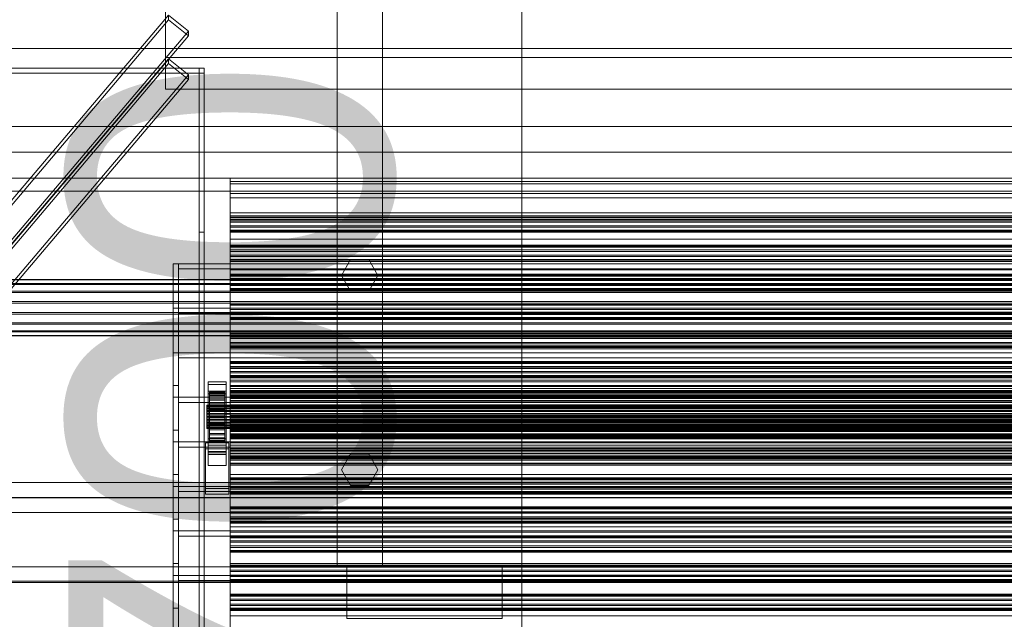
# Model space of a CAD drawing. Header units: millimetres. Extents: x -2233 to 61924, y -68080 to 6847.
# Tile 277 of 656: x -1412 to -652, y -32740 to -32278. Entities that reach past the tile are written whole.
import ezdxf

# ---------------------------------------------------------------- set-up
doc = ezdxf.new("R2010")
doc.units = ezdxf.units.MM
for name, color, linetype, lineweight in [('COTAS_O', 1, 'Continuous', 0), ('frontal_C03', 7, 'Continuous', 0), ('frontal_C03-dry', 7, 'Continuous', 0), ('frontal_dosificador', 7, 'Continuous', 0), ('frontal_tolva', 7, 'Continuous', 0)]:
    doc.layers.add(name, color=color, linetype=linetype, lineweight=lineweight)
doc.dimstyles.new('R19_100', dxfattribs={"dimtxt": 250, "dimasz": 150, "dimexe": 150, "dimexo": 80, "dimgap": 100, "dimtad": 1, "dimtih": 1, "dimtoh": 1, "dimdsep": 46, "dimcen": 0.09, "dimadec": 0, "dimazin": 0, "dimtfac": 1, "dimtdec": 4, "dimtofl": 0, "dimtmove": 0, "dimatfit": 3, "dimfxl": 1, "dimtolj": 1, "dimtzin": 0, "dimarcsym": 0})

# ---------------------------------------------------------------- blocks, each defined once
blk = doc.blocks.new('DIM_R28_51')
at = {"layer": 'COTAS_O'}
for p, q in [((-1725, -31700), (-1025, -31700)), ((-1025, -31700), (-1070, -31850)), ((-1025, -34400), (-1025, -31700)), ((-1025, -31700), (-980, -31850)), ((-1025, -34400), (-1070, -34250)), ((-1025, -34400), (-980, -34250)), ((-1725, -34400), (-1025, -34400))]:
    blk.add_line(p, q, dxfattribs=at)
blk.add_text('2700 O', height=250, rotation=90, dxfattribs=at).set_placement((-1125, -33050))

msp = doc.modelspace()

# ---------------------------------------------------------------- linework, layer by layer
at = {"layer": 'frontal_C03'}
for p, q in [((-1300, -32306.935), (-1300, -32181.172)), ((-1300, -32205.534), (-1300, -32331.296)), ((-1487.71, -32498.309), (-1297.71, -32274.184)), ((-1297.71, -32277.777), (-1297.71, -32274.184)), ((-1297.71, -32274.184), (-1282.29, -32286.596)), ((-1297.71, -32277.777), (-1487.71, -32501.902)), ((-1282.29, -32290.189), (-1297.71, -32277.777)), ((-1472.29, -32510.721), (-1282.29, -32286.596)), ((-1472.29, -32514.314), (-1282.29, -32290.189)), ((-1282.29, -32286.596), (-1282.29, -32290.189)), ((-1487.71, -32531.995), (-1297.71, -32307.87)), ((-1297.71, -32311.463), (-1487.71, -32535.588)), ((1300, -32306.935), (-1300, -32306.935)), ((-1300, -32306.935), (-1300, -32331.296)), ((-1297.71, -32311.463), (-1297.71, -32307.87)), ((-1297.71, -32307.87), (-1282.29, -32320.282)), ((-1282.29, -32323.876), (-1297.71, -32311.463)), ((-1500, -32314.944), (-1270, -32314.944)), ((-1270, -32318.841), (-1500, -32318.841)), ((-1472.29, -32544.407), (-1282.29, -32320.282)), ((-1282.29, -32320.282), (-1282.29, -32323.876)), ((-1274, -34875.113), (-1274, -32314.944)), ((-1274, -32314.944), (-1274, -32441.623)), ((-1274, -32314.944), (-1270, -32314.944)), ((-1270, -32441.623), (-1270, -32314.944)), ((-1270, -32314.944), (-1270, -34875.113)), ((-1270, -32314.944), (-1270, -32318.841)), ((-1270, -34879.011), (-1270, -32318.841)), ((-1472.29, -32548.001), (-1282.29, -32323.876)), ((-1300, -32331.296), (1300, -32331.296)), ((-1250, -32404.381), (-1250, -32400.062)), ((-1250, -32400.062), (-1250, -32402.554)), ((1250, -32400.062), (-1250, -32400.062)), ((-1250, -32402.554), (-1250, -32411.687)), ((1250, -32402.554), (-1250, -32402.554)), ((-1250, -32415.216), (-1250, -32404.381)), ((1250, -32404.381), (-1250, -32404.381)), ((-1250, -32411.687), (-1250, -32426.838)), ((1250, -32411.687), (-1250, -32411.687)), ((-1250, -32431.828), (-1250, -32415.216)), ((1250, -32415.216), (-1250, -32415.216)), ((-1250, -32426.838), (-1250, -32446.975)), ((1250, -32426.838), (-1250, -32426.838)), ((-1250, -32430.644), (-1250, -32429.109)), ((-1250, -32429.109), (-1250, -32429.991)), ((1250, -32429.109), (-1250, -32429.109)), ((-1250, -32429.991), (-1250, -32432.952)), ((1250, -32429.991), (-1250, -32429.991)), ((-1250, -32434.009), (-1250, -32430.644)), ((1250, -32430.644), (-1250, -32430.644)), ((-1250, -32453.087), (-1250, -32431.828)), ((1250, -32431.828), (-1250, -32431.828)), ((-1250, -32432.952), (-1250, -32436.861)), ((1250, -32432.952), (-1250, -32432.952)), ((-1250, -32437.918), (-1250, -32434.009)), ((-1250, -32434.009), (1250, -32434.009)), ((-1274, -32441.623), (-1274, -35001.792)), ((-1274, -32441.623), (-1270, -32441.623)), ((-1270, -35001.792), (-1270, -32441.623)), ((-1250, -32436.861), (-1250, -32440.226)), ((1250, -32436.861), (-1250, -32436.861)), ((-1250, -32440.879), (-1250, -32437.918)), ((1250, -32437.918), (-1250, -32437.918)), ((-1250, -32440.226), (-1250, -32441.761)), ((1250, -32440.226), (-1250, -32440.226)), ((-1250, -32441.761), (-1250, -32440.879)), ((1250, -32440.879), (-1250, -32440.879)), ((1250, -32441.761), (-1250, -32441.761)), ((-1250, -32446.975), (-1250, -32470.726)), ((1250, -32446.975), (-1250, -32446.975)), ((-1250, -32453.102), (-1250, -32451.567)), ((-1250, -32451.567), (-1250, -32452.448)), ((1250, -32451.567), (-1250, -32451.567)), ((-1250, -32452.448), (-1250, -32455.409)), ((1250, -32452.448), (-1250, -32452.448)), ((-1250, -32477.542), (-1250, -32453.087)), ((1250, -32453.087), (-1250, -32453.087)), ((-1250, -32456.467), (-1250, -32453.102)), ((1250, -32453.102), (-1250, -32453.102)), ((-1250, -32455.409), (-1250, -32459.319)), ((1250, -32455.409), (-1250, -32455.409)), ((-1250, -32460.376), (-1250, -32456.467)), ((-1250, -32456.467), (1250, -32456.467)), ((-1250, -32459.319), (-1250, -32462.683)), ((1250, -32459.319), (-1250, -32459.319)), ((-1250, -32463.337), (-1250, -32460.376)), ((1250, -32460.376), (-1250, -32460.376)), ((-1250, -32462.683), (-1250, -32464.218)), ((1250, -32462.683), (-1250, -32462.683)), ((-1250, -32464.218), (-1250, -32463.337)), ((1250, -32463.337), (-1250, -32463.337)), ((1250, -32464.218), (-1250, -32464.218)), ((-1250, -32470.726), (-1250, -32496.472)), ((1250, -32470.726), (-1250, -32470.726)), ((1570, -32478.303), (-1570, -32478.303)), ((1570, -32478.562), (-1570, -32478.562)), ((-1250, -32475.56), (-1250, -32474.025)), ((-1250, -32474.025), (-1250, -32474.906)), ((1250, -32474.025), (-1250, -32474.025)), ((-1250, -32474.906), (-1250, -32477.867)), ((1250, -32474.906), (-1250, -32474.906)), ((-1250, -32478.924), (-1250, -32475.56)), ((1250, -32475.56), (-1250, -32475.56)), ((-1250, -32503.528), (-1250, -32477.542)), ((-1250, -32477.542), (1250, -32477.542)), ((-1250, -32477.867), (-1250, -32481.776)), ((1250, -32477.867), (-1250, -32477.867)), ((-1250, -32482.834), (-1250, -32478.924)), ((-1250, -32478.924), (1250, -32478.924)), ((1570, -32481.347), (-1570, -32481.347)), ((1570, -32482.085), (-1570, -32482.085)), ((1570, -32487.231), (-1570, -32487.231)), ((-1250, -32481.776), (-1250, -32485.141)), ((1250, -32481.776), (-1250, -32481.776)), ((-1250, -32485.795), (-1250, -32482.834)), ((1250, -32482.834), (-1250, -32482.834)), ((-1250, -32485.141), (-1250, -32486.676)), ((1250, -32485.141), (-1250, -32485.141)), ((-1250, -32486.676), (-1250, -32485.795)), ((1250, -32485.795), (-1250, -32485.795)), ((1250, -32486.676), (-1250, -32486.676)), ((1570, -32488.335), (-1570, -32488.335)), ((-1570, -32495.059), (1570, -32495.059)), ((1570, -32496.361), (-1570, -32496.361)), ((-1250, -32496.472), (-1250, -32522.458)), ((1250, -32496.472), (-1250, -32496.472)), ((-1250, -32498.017), (-1250, -32496.482)), ((-1250, -32496.482), (-1250, -32497.364)), ((1250, -32496.482), (-1250, -32496.482)), ((-1250, -32497.364), (-1250, -32500.325)), ((1250, -32497.364), (-1250, -32497.364)), ((-1250, -32501.382), (-1250, -32498.017)), ((1250, -32498.017), (-1250, -32498.017)), ((-1250, -32500.325), (-1250, -32504.234)), ((1250, -32500.325), (-1250, -32500.325)), ((-1250, -32505.291), (-1250, -32501.382)), ((-1250, -32501.382), (1250, -32501.382)), ((1570, -32503.639), (-1570, -32503.639)), ((1570, -32504.941), (-1570, -32504.941)), ((-1250, -32529.274), (-1250, -32503.528)), ((1250, -32503.528), (-1250, -32503.528)), ((-1250, -32504.234), (-1250, -32507.599)), ((1250, -32504.234), (-1250, -32504.234)), ((-1250, -32508.252), (-1250, -32505.291)), ((1250, -32505.291), (-1250, -32505.291)), ((-1250, -32507.599), (-1250, -32509.134)), ((1250, -32507.599), (-1250, -32507.599)), ((-1250, -32509.134), (-1250, -32508.252)), ((1250, -32508.252), (-1250, -32508.252)), ((1250, -32509.134), (-1250, -32509.134)), ((1570, -32511.665), (-1570, -32511.665)), ((1570, -32512.769), (-1570, -32512.769)), ((1570, -32517.915), (-1570, -32517.915)), ((1570, -32518.653), (-1570, -32518.653)), ((1570, -32521.438), (-1570, -32521.438)), ((1570, -32521.697), (-1570, -32521.697)), ((-1250, -32520.475), (-1250, -32518.94)), ((-1250, -32518.94), (-1250, -32519.821)), ((1250, -32518.94), (-1250, -32518.94)), ((-1250, -32519.821), (-1250, -32522.782)), ((1250, -32519.821), (-1250, -32519.821)), ((-1250, -32523.84), (-1250, -32520.475)), ((1250, -32520.475), (-1250, -32520.475)), ((-1250, -32522.458), (-1250, -32546.913)), ((1250, -32522.458), (-1250, -32522.458)), ((-1250, -32522.782), (-1250, -32526.692)), ((1250, -32522.782), (-1250, -32522.782)), ((-1250, -32527.749), (-1250, -32523.84)), ((-1250, -32523.84), (1250, -32523.84)), ((-1250, -32526.692), (-1250, -32530.056)), ((1250, -32526.692), (-1250, -32526.692)), ((-1250, -32530.71), (-1250, -32527.749)), ((1250, -32527.749), (-1250, -32527.749)), ((-1250, -32553.025), (-1250, -32529.274)), ((1250, -32529.274), (-1250, -32529.274)), ((-1250, -32530.056), (-1250, -32531.591)), ((1250, -32530.056), (-1250, -32530.056)), ((-1250, -32531.591), (-1250, -32530.71)), ((1250, -32530.71), (-1250, -32530.71)), ((1250, -32531.591), (-1250, -32531.591)), ((-1250, -32542.932), (-1250, -32541.398)), ((-1250, -32541.398), (-1250, -32542.279)), ((1250, -32541.398), (-1250, -32541.398)), ((-1250, -32542.279), (-1250, -32545.24)), ((1250, -32542.279), (-1250, -32542.279)), ((-1250, -32546.297), (-1250, -32542.932)), ((1250, -32542.932), (-1250, -32542.932)), ((-1250, -32545.24), (-1250, -32549.149)), ((1250, -32545.24), (-1250, -32545.24)), ((-1250, -32550.207), (-1250, -32546.297)), ((-1250, -32546.297), (1250, -32546.297)), ((-1250, -32546.913), (-1250, -32568.172)), ((1250, -32546.913), (-1250, -32546.913)), ((-1250, -32549.149), (-1250, -32552.514)), ((1250, -32549.149), (-1250, -32549.149)), ((-1250, -32553.167), (-1250, -32550.207)), ((1250, -32550.207), (-1250, -32550.207)), ((-1250, -32553.02), (-1250, -32552.223)), ((-1250, -32552.223), (-1250, -32553.605)), ((-1250, -32552.223), (1250, -32552.223)), ((-1250, -32552.514), (-1250, -32554.049)), ((1250, -32552.514), (-1250, -32552.514)), ((-1250, -32555.943), (-1250, -32553.02)), ((-1250, -32573.162), (-1250, -32553.025)), ((1250, -32553.025), (-1250, -32553.025)), ((-1250, -32554.049), (-1250, -32553.167)), ((1250, -32553.167), (-1250, -32553.167)), ((-1250, -32553.605), (-1250, -32557.072)), ((-1250, -32553.605), (1250, -32553.605)), ((1250, -32554.049), (-1250, -32554.049)), ((-1250, -32560.791), (-1250, -32555.943)), ((-1250, -32555.943), (1250, -32555.943)), ((-1267, -32559.32), (-1267, -32557.074)), ((-1267, -32557.074), (-1253, -32557.074)), ((-1267, -32603.848), (-1267, -32557.074)), ((-1253, -32559.32), (-1267, -32559.32)), ((-1267, -32559.32), (-1267, -32606.094)), ((-1253, -32557.074), (-1253, -32559.32)), ((-1253, -32557.074), (-1253, -32603.848)), ((-1253, -32606.094), (-1253, -32559.32)), ((-1250, -32557.072), (-1250, -32562.388)), ((-1250, -32557.072), (1250, -32557.072)), ((-1250, -32567.235), (-1250, -32560.791)), ((-1250, -32560.791), (1250, -32560.791)), ((-1250, -32562.388), (-1250, -32569.191)), ((-1250, -32562.388), (1250, -32562.388)), ((-1250, -32565.39), (-1250, -32563.855)), ((-1250, -32563.855), (-1250, -32564.737)), ((1250, -32563.855), (-1250, -32563.855)), ((-1267, -32566.507), (-1267, -32564.261)), ((-1267, -32564.261), (-1253, -32564.261)), ((-1267, -32611.035), (-1267, -32564.261)), ((-1253, -32566.507), (-1267, -32566.507)), ((-1267, -32566.507), (-1267, -32613.281)), ((-1266, -32575.209), (-1266, -32565.215)), ((-1266, -32565.215), (-1266, -32566.035)), ((-1266, -32565.215), (-1254, -32565.215)), ((-1266, -32565.688), (-1266, -32565.215)), ((-1266, -32575.433), (-1266, -32565.688)), ((-1266, -32565.688), (-1254, -32565.688)), ((-1266, -32567.424), (-1266, -32565.688)), ((-1266, -32575.597), (-1266, -32566.035)), ((-1266, -32566.035), (-1266, -32568.094)), ((-1266, -32566.035), (-1254, -32566.035)), ((-1266, -32576.255), (-1266, -32567.424)), ((-1266, -32567.424), (-1254, -32567.424)), ((-1266, -32570.302), (-1266, -32567.424)), ((-1266, -32576.572), (-1266, -32568.094)), ((-1266, -32568.094), (-1266, -32571.25)), ((-1266, -32568.094), (-1254, -32568.094)), ((-1266, -32577.619), (-1266, -32570.302)), ((-1266, -32570.302), (-1254, -32570.302)), ((-1266, -32574.128), (-1266, -32570.302)), ((-1266, -32578.068), (-1266, -32571.25)), ((-1266, -32571.25), (-1266, -32575.29)), ((-1266, -32571.25), (-1254, -32571.25)), ((-1254, -32566.035), (-1254, -32565.215)), ((-1254, -32565.215), (-1254, -32575.209)), ((-1254, -32565.215), (-1254, -32565.688)), ((-1254, -32565.688), (-1254, -32575.433)), ((-1254, -32565.688), (-1254, -32567.424)), ((-1254, -32568.094), (-1254, -32566.035)), ((-1254, -32566.035), (-1254, -32575.597)), ((-1254, -32567.424), (-1254, -32576.255)), ((-1254, -32567.424), (-1254, -32570.302)), ((-1254, -32571.25), (-1254, -32568.094)), ((-1254, -32568.094), (-1254, -32576.572)), ((-1254, -32570.302), (-1254, -32577.619)), ((-1254, -32570.302), (-1254, -32574.128)), ((-1254, -32575.29), (-1254, -32571.25)), ((-1254, -32571.25), (-1254, -32578.068)), ((-1253, -32564.261), (-1253, -32566.507)), ((-1253, -32564.261), (-1253, -32611.035)), ((-1253, -32613.281), (-1253, -32566.507)), ((-1250, -32564.737), (-1250, -32567.697)), ((1250, -32564.737), (-1250, -32564.737)), ((-1250, -32568.755), (-1250, -32565.39)), ((1250, -32565.39), (-1250, -32565.39)), ((-1250, -32574.835), (-1250, -32567.235)), ((-1250, -32567.235), (1250, -32567.235)), ((-1250, -32567.697), (-1250, -32571.607)), ((1250, -32567.697), (-1250, -32567.697)), ((-1250, -32568.172), (-1250, -32584.784)), ((1250, -32568.172), (-1250, -32568.172)), ((-1250, -32572.664), (-1250, -32568.755)), ((-1250, -32568.755), (1250, -32568.755)), ((-1250, -32569.191), (-1250, -32577.017)), ((-1250, -32569.191), (1250, -32569.191)), ((-1250, -32571.607), (-1250, -32574.972)), ((1250, -32571.607), (-1250, -32571.607)), ((-1268, -32575.433), (-1268, -32575.209)), ((-1268, -32575.209), (-1268, -32575.597)), ((-1268, -32575.209), (1268, -32575.209)), ((-1268, -32576.255), (-1268, -32575.433)), ((-1268, -32575.433), (1268, -32575.433)), ((-1268, -32575.597), (-1268, -32576.572)), ((-1268, -32575.597), (1268, -32575.597)), ((-1268, -32577.619), (-1268, -32576.255)), ((-1268, -32576.255), (1268, -32576.255)), ((-1268, -32576.572), (-1268, -32578.068)), ((-1268, -32576.572), (1268, -32576.572)), ((-1268, -32579.431), (-1268, -32577.619)), ((-1268, -32577.619), (1268, -32577.619)), ((-1268, -32578.068), (-1268, -32579.981)), ((-1268, -32578.068), (1268, -32578.068)), ((-1266, -32579.431), (-1266, -32574.128)), ((-1266, -32574.128), (-1254, -32574.128)), ((-1266, -32578.641), (-1266, -32574.128)), ((-1266, -32575.597), (-1266, -32575.209)), ((-1254, -32575.209), (-1266, -32575.209)), ((-1266, -32575.209), (-1266, -32575.433)), ((-1266, -32579.981), (-1266, -32575.29)), ((-1266, -32575.29), (-1266, -32579.936)), ((-1266, -32575.29), (-1254, -32575.29)), ((-1254, -32575.433), (-1266, -32575.433)), ((-1266, -32575.433), (-1266, -32576.255)), ((-1266, -32576.572), (-1266, -32575.597)), ((-1254, -32575.597), (-1266, -32575.597)), ((-1254, -32576.255), (-1266, -32576.255)), ((-1266, -32576.255), (-1266, -32577.619)), ((-1266, -32578.068), (-1266, -32576.572)), ((-1254, -32576.572), (-1266, -32576.572)), ((-1254, -32577.619), (-1266, -32577.619)), ((-1266, -32577.619), (-1266, -32579.431)), ((-1266, -32579.981), (-1266, -32578.068)), ((-1254, -32578.068), (-1266, -32578.068)), ((-1266, -32581.568), (-1266, -32578.641)), ((-1266, -32578.641), (-1254, -32578.641)), ((-1266, -32583.533), (-1266, -32578.641)), ((-1254, -32574.128), (-1254, -32579.431)), ((-1254, -32574.128), (-1254, -32578.641)), ((-1254, -32575.209), (-1254, -32575.597)), ((-1254, -32575.433), (-1254, -32575.209)), ((-1254, -32579.936), (-1254, -32575.29)), ((-1254, -32575.29), (-1254, -32579.981)), ((-1254, -32576.255), (-1254, -32575.433)), ((-1254, -32575.597), (-1254, -32576.572)), ((-1254, -32577.619), (-1254, -32576.255)), ((-1254, -32576.572), (-1254, -32578.068)), ((-1254, -32579.431), (-1254, -32577.619)), ((-1254, -32578.068), (-1254, -32579.981)), ((-1254, -32578.641), (-1254, -32581.568)), ((-1254, -32578.641), (-1254, -32583.533)), ((-1250, -32575.625), (-1250, -32572.664)), ((1250, -32572.664), (-1250, -32572.664)), ((-1250, -32588.313), (-1250, -32573.162)), ((1250, -32573.162), (-1250, -32573.162)), ((-1250, -32583.074), (-1250, -32574.835)), ((-1250, -32574.835), (1250, -32574.835)), ((-1250, -32574.972), (-1250, -32576.506)), ((1250, -32574.972), (-1250, -32574.972)), ((-1250, -32576.506), (-1250, -32575.625)), ((1250, -32575.625), (-1250, -32575.625)), ((1250, -32576.506), (-1250, -32576.506)), ((-1250, -32577.017), (-1250, -32585.332)), ((1250, -32577.017), (-1250, -32577.017)), ((-1268, -32581.568), (-1268, -32579.431)), ((-1268, -32579.431), (1268, -32579.431)), ((-1268, -32579.981), (-1268, -32582.182)), ((-1268, -32579.981), (1268, -32579.981)), ((-1268, -32583.886), (-1268, -32581.568)), ((-1268, -32581.568), (1268, -32581.568)), ((-1268, -32582.182), (-1268, -32584.521)), ((1268, -32582.182), (-1268, -32582.182)), ((-1268, -32586.224), (-1268, -32583.886)), ((-1268, -32583.886), (1268, -32583.886)), ((-1268, -32584.521), (-1268, -32586.838)), ((-1268, -32584.521), (1268, -32584.521)), ((-1268, -32588.425), (-1268, -32586.224)), ((-1268, -32586.224), (1268, -32586.224)), ((-1268, -32586.838), (-1268, -32588.975)), ((-1268, -32586.838), (1268, -32586.838)), ((-1254, -32579.431), (-1266, -32579.431)), ((-1266, -32579.431), (-1266, -32581.568)), ((-1266, -32579.936), (-1266, -32582.182)), ((-1254, -32579.936), (-1266, -32579.936)), ((-1266, -32579.936), (-1266, -32584.873)), ((-1266, -32582.182), (-1266, -32579.981)), ((-1254, -32579.981), (-1266, -32579.981)), ((-1254, -32581.568), (-1266, -32581.568)), ((-1266, -32581.568), (-1266, -32583.886)), ((-1266, -32582.182), (-1254, -32582.182)), ((-1266, -32584.521), (-1266, -32582.182)), ((-1266, -32583.886), (-1266, -32583.533)), ((-1266, -32583.533), (-1254, -32583.533)), ((-1266, -32588.47), (-1266, -32583.533)), ((-1254, -32583.886), (-1266, -32583.886)), ((-1266, -32583.886), (-1266, -32586.224)), ((-1266, -32586.838), (-1266, -32584.521)), ((-1266, -32584.521), (-1266, -32584.873)), ((-1254, -32584.521), (-1266, -32584.521)), ((-1266, -32584.873), (-1266, -32589.765)), ((-1266, -32584.873), (-1254, -32584.873)), ((-1266, -32586.224), (-1266, -32588.47)), ((-1254, -32586.224), (-1266, -32586.224)), ((-1266, -32586.224), (-1266, -32588.425)), ((-1266, -32588.975), (-1266, -32586.838)), ((-1266, -32586.838), (-1266, -32589.765)), ((-1254, -32586.838), (-1266, -32586.838)), ((-1254, -32581.568), (-1254, -32579.431)), ((-1254, -32582.182), (-1254, -32579.936)), ((-1254, -32584.873), (-1254, -32579.936)), ((-1254, -32579.981), (-1254, -32582.182)), ((-1254, -32583.886), (-1254, -32581.568)), ((-1254, -32582.182), (-1254, -32584.521)), ((-1254, -32583.533), (-1254, -32583.886)), ((-1254, -32583.533), (-1254, -32588.47)), ((-1254, -32586.224), (-1254, -32583.886)), ((-1254, -32584.873), (-1254, -32584.521)), ((-1254, -32584.521), (-1254, -32586.838)), ((-1254, -32589.765), (-1254, -32584.873)), ((-1254, -32588.47), (-1254, -32586.224)), ((-1254, -32588.425), (-1254, -32586.224)), ((-1254, -32589.765), (-1254, -32586.838)), ((-1254, -32586.838), (-1254, -32588.975)), ((-1250, -32591.389), (-1250, -32583.074)), ((-1250, -32583.074), (1250, -32583.074)), ((-1250, -32584.784), (-1250, -32595.619)), ((1250, -32584.784), (-1250, -32584.784)), ((-1250, -32585.332), (-1250, -32593.571)), ((-1250, -32585.332), (1250, -32585.332)), ((-1250, -32587.848), (-1250, -32586.313)), ((-1250, -32586.313), (-1250, -32587.194)), ((1250, -32586.313), (-1250, -32586.313)), ((-1268, -32590.339), (-1268, -32588.425)), ((-1268, -32588.425), (1268, -32588.425)), ((-1268, -32588.975), (-1268, -32590.788)), ((-1268, -32588.975), (1268, -32588.975)), ((-1268, -32591.834), (-1268, -32590.339)), ((-1268, -32590.339), (1268, -32590.339)), ((-1268, -32590.788), (-1268, -32592.151)), ((-1268, -32590.788), (1268, -32590.788)), ((-1268, -32592.809), (-1268, -32591.834)), ((-1268, -32591.834), (1268, -32591.834)), ((-1268, -32592.151), (-1268, -32592.973)), ((-1268, -32592.151), (1268, -32592.151)), ((-1268, -32593.197), (-1268, -32592.809)), ((-1268, -32592.809), (1268, -32592.809)), ((-1268, -32592.973), (-1268, -32593.197)), ((-1268, -32592.973), (1268, -32592.973)), ((-1268, -32593.197), (1268, -32593.197)), ((-1266, -32588.425), (-1266, -32593.117)), ((-1254, -32588.425), (-1266, -32588.425)), ((-1266, -32588.425), (-1266, -32590.339)), ((-1266, -32588.47), (-1254, -32588.47)), ((-1266, -32593.117), (-1266, -32588.47)), ((-1266, -32590.788), (-1266, -32588.975)), ((-1266, -32588.975), (-1266, -32594.278)), ((-1254, -32588.975), (-1266, -32588.975)), ((-1266, -32589.765), (-1266, -32594.278)), ((-1266, -32589.765), (-1254, -32589.765)), ((-1266, -32590.339), (-1266, -32597.156)), ((-1254, -32590.339), (-1266, -32590.339)), ((-1266, -32590.339), (-1266, -32591.834)), ((-1266, -32592.151), (-1266, -32590.788)), ((-1266, -32590.788), (-1266, -32598.104)), ((-1254, -32590.788), (-1266, -32590.788)), ((-1266, -32591.834), (-1266, -32600.312)), ((-1254, -32591.834), (-1266, -32591.834)), ((-1266, -32591.834), (-1266, -32592.809)), ((-1266, -32592.973), (-1266, -32592.151)), ((-1266, -32592.151), (-1266, -32600.982)), ((-1254, -32592.151), (-1266, -32592.151)), ((-1266, -32592.809), (-1266, -32602.371)), ((-1254, -32592.809), (-1266, -32592.809)), ((-1266, -32592.809), (-1266, -32593.197)), ((-1266, -32593.197), (-1266, -32592.973)), ((-1266, -32592.973), (-1266, -32602.718)), ((-1254, -32592.973), (-1266, -32592.973)), ((-1266, -32593.117), (-1254, -32593.117)), ((-1266, -32597.156), (-1266, -32593.117)), ((-1266, -32593.197), (-1266, -32603.191)), ((-1254, -32593.197), (-1266, -32593.197)), ((-1266, -32594.278), (-1266, -32598.104)), ((-1266, -32594.278), (-1254, -32594.278)), ((-1254, -32593.117), (-1254, -32588.425)), ((-1254, -32590.339), (-1254, -32588.425)), ((-1254, -32588.47), (-1254, -32593.117)), ((-1254, -32594.278), (-1254, -32588.975)), ((-1254, -32588.975), (-1254, -32590.788)), ((-1254, -32594.278), (-1254, -32589.765)), ((-1254, -32597.156), (-1254, -32590.339)), ((-1254, -32591.834), (-1254, -32590.339)), ((-1254, -32598.104), (-1254, -32590.788)), ((-1254, -32590.788), (-1254, -32592.151)), ((-1254, -32600.312), (-1254, -32591.834)), ((-1254, -32592.809), (-1254, -32591.834)), ((-1254, -32600.982), (-1254, -32592.151)), ((-1254, -32592.151), (-1254, -32592.973)), ((-1254, -32602.371), (-1254, -32592.809)), ((-1254, -32593.197), (-1254, -32592.809)), ((-1254, -32602.718), (-1254, -32592.973)), ((-1254, -32592.973), (-1254, -32593.197)), ((-1254, -32593.117), (-1254, -32597.156)), ((-1254, -32603.191), (-1254, -32593.197)), ((-1254, -32598.104), (-1254, -32594.278)), ((-1250, -32587.194), (-1250, -32590.155)), ((1250, -32587.194), (-1250, -32587.194)), ((-1250, -32591.212), (-1250, -32587.848)), ((1250, -32587.848), (-1250, -32587.848)), ((-1250, -32597.446), (-1250, -32588.313)), ((1250, -32588.313), (-1250, -32588.313)), ((-1250, -32590.155), (-1250, -32594.065)), ((1250, -32590.155), (-1250, -32590.155)), ((-1250, -32595.122), (-1250, -32591.212)), ((-1250, -32591.212), (1250, -32591.212)), ((-1250, -32599.215), (-1250, -32591.389)), ((-1250, -32591.389), (1250, -32591.389)), ((-1250, -32593.571), (-1250, -32601.171)), ((-1250, -32593.571), (1250, -32593.571)), ((-1250, -32594.065), (-1250, -32597.429)), ((1250, -32594.065), (-1250, -32594.065)), ((-1267, -32612.005), (-1267, -32601.226)), ((-1267, -32601.226), (-1253, -32601.226)), ((-1267, -32610.97), (-1267, -32601.226)), ((-1266, -32597.156), (-1254, -32597.156)), ((-1266, -32600.312), (-1266, -32597.156)), ((-1266, -32598.104), (-1266, -32600.982)), ((-1266, -32598.104), (-1254, -32598.104)), ((-1266, -32600.312), (-1254, -32600.312)), ((-1266, -32602.371), (-1266, -32600.312)), ((-1266, -32600.982), (-1266, -32602.718)), ((-1266, -32600.982), (-1254, -32600.982)), ((-1254, -32597.156), (-1254, -32600.312)), ((-1254, -32600.982), (-1254, -32598.104)), ((-1254, -32600.312), (-1254, -32602.371)), ((-1254, -32602.718), (-1254, -32600.982)), ((-1253, -32601.226), (-1253, -32612.005)), ((-1253, -32601.226), (-1253, -32610.97)), ((-1250, -32598.083), (-1250, -32595.122)), ((1250, -32595.122), (-1250, -32595.122)), ((-1250, -32595.619), (-1250, -32599.938)), ((1250, -32595.619), (-1250, -32595.619)), ((-1250, -32597.429), (-1250, -32598.964)), ((1250, -32597.429), (-1250, -32597.429)), ((-1250, -32599.938), (-1250, -32597.446)), ((1250, -32597.446), (-1250, -32597.446)), ((-1250, -32598.964), (-1250, -32598.083)), ((1250, -32598.083), (-1250, -32598.083)), ((1250, -32598.964), (-1250, -32598.964)), ((-1250, -32606.018), (-1250, -32599.215)), ((-1250, -32599.215), (1250, -32599.215)), ((1250, -32599.938), (-1250, -32599.938)), ((-1250, -32601.171), (-1250, -32607.615)), ((-1250, -32601.171), (1250, -32601.171)), ((-1269, -32608.861), (-1269, -32604.37)), ((-1269, -32604.37), (-1251, -32604.37)), ((-1269, -32639.45), (-1269, -32604.37)), ((-1251, -32608.861), (-1269, -32608.861)), ((-1269, -32643.942), (-1269, -32608.861)), ((-1253, -32603.848), (-1267, -32603.848)), ((-1267, -32603.848), (-1267, -32606.094)), ((-1267, -32606.094), (-1253, -32606.094)), ((-1266, -32602.371), (-1254, -32602.371)), ((-1266, -32603.191), (-1266, -32602.371)), ((-1266, -32602.718), (-1266, -32603.191)), ((-1266, -32602.718), (-1254, -32602.718)), ((-1266, -32603.191), (-1254, -32603.191)), ((-1254, -32602.371), (-1254, -32603.191)), ((-1254, -32603.191), (-1254, -32602.718)), ((-1253, -32606.094), (-1253, -32603.848)), ((-1251, -32604.37), (-1251, -32608.861)), ((-1251, -32604.37), (-1251, -32639.45)), ((-1251, -32643.942), (-1251, -32608.861)), ((-1250, -32611.334), (-1250, -32606.018)), ((-1250, -32606.018), (1250, -32606.018)), ((-1250, -32607.615), (-1250, -32612.463)), ((-1250, -32607.615), (1250, -32607.615)), ((-1250, -32610.305), (-1250, -32608.77)), ((-1250, -32608.77), (-1250, -32609.652)), ((1250, -32608.77), (-1250, -32608.77)), ((-1250, -32609.652), (-1250, -32612.613)), ((1250, -32609.652), (-1250, -32609.652)), ((-1253, -32610.97), (-1267, -32610.97)), ((-1267, -32610.97), (-1267, -32621.75)), ((-1253, -32611.035), (-1267, -32611.035)), ((-1267, -32611.035), (-1267, -32613.281)), ((-1253, -32612.005), (-1267, -32612.005)), ((-1267, -32612.005), (-1267, -32621.75)), ((-1267, -32613.281), (-1253, -32613.281)), ((-1253, -32621.75), (-1253, -32610.97)), ((-1253, -32613.281), (-1253, -32611.035)), ((-1253, -32621.75), (-1253, -32612.005)), ((-1250, -32613.67), (-1250, -32610.305)), ((1250, -32610.305), (-1250, -32610.305)), ((-1250, -32614.801), (-1250, -32611.334)), ((-1250, -32611.334), (1250, -32611.334)), ((-1250, -32612.463), (-1250, -32615.386)), ((-1250, -32612.463), (1250, -32612.463)), ((-1250, -32612.613), (-1250, -32616.522)), ((1250, -32612.613), (-1250, -32612.613)), ((-1250, -32617.579), (-1250, -32613.67)), ((-1250, -32613.67), (1250, -32613.67)), ((-1250, -32616.183), (-1250, -32614.801)), ((-1250, -32614.801), (1250, -32614.801)), ((-1250, -32615.386), (-1250, -32616.183)), ((-1250, -32615.386), (1250, -32615.386)), ((-1250, -32616.183), (1250, -32616.183)), ((-1250, -32616.522), (-1250, -32619.887)), ((1250, -32616.522), (-1250, -32616.522)), ((-1267, -32621.75), (-1253, -32621.75)), ((-1250, -32620.54), (-1250, -32617.579)), ((1250, -32617.579), (-1250, -32617.579)), ((-1250, -32619.887), (-1250, -32621.422)), ((1250, -32619.887), (-1250, -32619.887)), ((-1250, -32621.422), (-1250, -32620.54)), ((1250, -32620.54), (-1250, -32620.54)), ((1250, -32621.422), (-1250, -32621.422)), ((-1250, -32632.763), (-1250, -32631.228)), ((-1250, -32631.228), (-1250, -32632.109)), ((1250, -32631.228), (-1250, -32631.228)), ((-1250, -32632.109), (-1250, -32635.07)), ((1250, -32632.109), (-1250, -32632.109)), ((-1500, -32635.017), (1500, -32635.017)), ((-1251, -32639.45), (-1269, -32639.45)), ((-1269, -32639.45), (-1269, -32643.942)), ((-1251, -32643.942), (-1251, -32639.45)), ((-1250, -32636.128), (-1250, -32632.763)), ((1250, -32632.763), (-1250, -32632.763)), ((-1250, -32635.07), (-1250, -32638.98)), ((1250, -32635.07), (-1250, -32635.07)), ((-1250, -32640.037), (-1250, -32636.128)), ((-1250, -32636.128), (1250, -32636.128)), ((-1250, -32638.98), (-1250, -32642.345)), ((1250, -32638.98), (-1250, -32638.98)), ((-1250, -32642.998), (-1250, -32640.037)), ((1250, -32640.037), (-1250, -32640.037)), ((1500, -32646.426), (-1500, -32646.426)), ((1500, -32646.711), (-1500, -32646.711)), ((-1269, -32643.942), (-1251, -32643.942)), ((-1250, -32642.345), (-1250, -32643.879)), ((1250, -32642.345), (-1250, -32642.345)), ((-1250, -32643.879), (-1250, -32642.998)), ((1250, -32642.998), (-1250, -32642.998)), ((1250, -32643.879), (-1250, -32643.879)), ((-1250, -32655.221), (-1250, -32653.686)), ((-1250, -32653.686), (-1250, -32654.567)), ((1250, -32653.686), (-1250, -32653.686)), ((-1250, -32654.567), (-1250, -32657.528)), ((1250, -32654.567), (-1250, -32654.567)), ((-1250, -32658.585), (-1250, -32655.221)), ((1250, -32655.221), (-1250, -32655.221)), ((-1500, -32658.119), (1500, -32658.119)), ((-1250, -32657.528), (-1250, -32661.437)), ((1250, -32657.528), (-1250, -32657.528)), ((-1250, -32662.495), (-1250, -32658.585)), ((-1250, -32658.585), (1250, -32658.585)), ((-1250, -32661.437), (-1250, -32664.802)), ((1250, -32661.437), (-1250, -32661.437)), ((-1250, -32665.456), (-1250, -32662.495)), ((1250, -32662.495), (-1250, -32662.495)), ((-1250, -32664.802), (-1250, -32666.337)), ((1250, -32664.802), (-1250, -32664.802)), ((-1250, -32666.337), (-1250, -32665.456)), ((1250, -32665.456), (-1250, -32665.456)), ((1250, -32666.337), (-1250, -32666.337)), ((-1250, -32677.678), (-1250, -32676.143)), ((-1250, -32676.143), (-1250, -32677.025)), ((1250, -32676.143), (-1250, -32676.143)), ((-1250, -32677.025), (-1250, -32679.986)), ((1250, -32677.025), (-1250, -32677.025)), ((-1250, -32681.043), (-1250, -32677.678)), ((1250, -32677.678), (-1250, -32677.678)), ((-1250, -32679.986), (-1250, -32683.895)), ((1250, -32679.986), (-1250, -32679.986)), ((-1250, -32684.952), (-1250, -32681.043)), ((-1250, -32681.043), (1250, -32681.043)), ((-1250, -32683.895), (-1250, -32687.26)), ((1250, -32683.895), (-1250, -32683.895)), ((-1250, -32687.913), (-1250, -32684.952)), ((1250, -32684.952), (-1250, -32684.952)), ((-1250, -32687.26), (-1250, -32688.795)), ((1250, -32687.26), (-1250, -32687.26)), ((-1250, -32688.795), (-1250, -32687.913)), ((1250, -32687.913), (-1250, -32687.913)), ((1250, -32688.795), (-1250, -32688.795)), ((-1250, -32700.136), (-1250, -32698.601)), ((-1250, -32698.601), (-1250, -32699.482)), ((1250, -32698.601), (-1250, -32698.601)), ((-1250, -32699.482), (-1250, -32702.443)), ((1250, -32699.482), (-1250, -32699.482)), ((-1250, -32703.501), (-1250, -32700.136)), ((1250, -32700.136), (-1250, -32700.136)), ((-1250, -32702.443), (-1250, -32706.353)), ((1250, -32702.443), (-1250, -32702.443)), ((-1250, -32707.41), (-1250, -32703.501)), ((-1250, -32703.501), (1250, -32703.501)), ((-1250, -32706.353), (-1250, -32709.717)), ((1250, -32706.353), (-1250, -32706.353)), ((-1250, -32710.371), (-1250, -32707.41)), ((1250, -32707.41), (-1250, -32707.41)), ((-1250, -32709.717), (-1250, -32711.252)), ((1250, -32709.717), (-1250, -32709.717)), ((-1250, -32711.252), (-1250, -32710.371)), ((1250, -32710.371), (-1250, -32710.371)), ((1250, -32711.252), (-1250, -32711.252)), ((-1250, -32722.593), (-1250, -32721.059)), ((-1250, -32721.059), (-1250, -32721.94)), ((1250, -32721.059), (-1250, -32721.059)), ((-1250, -32721.94), (-1250, -32724.901)), ((1250, -32721.94), (-1250, -32721.94)), ((-1250, -32725.958), (-1250, -32722.593)), ((1250, -32722.593), (-1250, -32722.593)), ((-1250, -32724.901), (-1250, -32728.81)), ((1250, -32724.901), (-1250, -32724.901)), ((-1250, -32729.868), (-1250, -32725.958)), ((-1250, -32725.958), (1250, -32725.958)), ((-1250, -32728.81), (-1250, -32732.175)), ((1250, -32728.81), (-1250, -32728.81)), ((-1250, -32732.828), (-1250, -32729.868)), ((1250, -32729.868), (-1250, -32729.868)), ((-1250, -32732.175), (-1250, -32733.71)), ((1250, -32732.175), (-1250, -32732.175)), ((-1250, -32733.71), (-1250, -32732.828)), ((1250, -32732.828), (-1250, -32732.828)), ((1250, -32733.71), (-1250, -32733.71))]:
    msp.add_line(p, q, dxfattribs=at)
at = {"layer": 'frontal_C03-dry'}
for p, q in [((-1294, -32466), (-1294, -32500.375)), ((-1294, -32560), (-1294, -32466)), ((-1294, -32466), (-1290, -32466)), ((-1290, -32500.375), (-1290, -32466)), ((-1290, -32466), (1290, -32466)), ((-1290, -32470), (-1290, -32466)), ((-1290, -32466), (-1290, -32560)), ((-1290, -32470), (-1290, -32504.375)), ((1290, -32470), (-1290, -32470)), ((-1294, -32500.375), (-1294, -32594.375)), ((-1294, -32500.375), (-1290, -32500.375)), ((-1294, -32500.375), (-1294, -32534.75)), ((1290, -32500.375), (-1290, -32500.375)), ((-1290, -32500.375), (-1290, -32504.375)), ((-1290, -32594.375), (-1290, -32500.375)), ((-1290, -32534.75), (-1290, -32500.375)), ((-1290, -32504.375), (1290, -32504.375)), ((-1290, -32504.375), (-1290, -32538.75)), ((-1294, -32534.75), (-1294, -32628.75)), ((-1294, -32534.75), (-1290, -32534.75)), ((-1294, -32534.75), (-1294, -32569.125)), ((1290, -32534.75), (-1290, -32534.75)), ((-1290, -32534.75), (-1290, -32538.75)), ((-1290, -32628.75), (-1290, -32534.75)), ((-1290, -32569.125), (-1290, -32534.75)), ((-1290, -32538.75), (1290, -32538.75)), ((-1290, -32538.75), (-1290, -32573.125)), ((-1294, -32594.375), (-1294, -32560)), ((-1290, -32560), (-1294, -32560)), ((-1290, -32560), (-1290, -32594.375)), ((-1250, -32560), (-1250, -32594.375)), ((1250, -32560), (-1250, -32560)), ((-1250, -32560), (-1250, -32566)), ((-1294, -32569.125), (-1294, -32663.125)), ((-1294, -32569.125), (-1290, -32569.125)), ((-1294, -32569.125), (-1294, -32603.5)), ((1290, -32569.125), (-1290, -32569.125)), ((-1290, -32569.125), (-1290, -32573.125)), ((-1290, -32663.125), (-1290, -32569.125)), ((-1290, -32603.5), (-1290, -32569.125)), ((-1250, -32600.375), (-1250, -32566)), ((-1250, -32566), (1250, -32566)), ((-1250, -32566), (-1250, -32570)), ((-1250, -32604.375), (-1250, -32570)), ((-1250, -32570), (1250, -32570)), ((-1290, -32573.125), (1290, -32573.125)), ((-1290, -32573.125), (-1290, -32607.5)), ((-1294, -32594.375), (-1290, -32594.375)), ((-1294, -32628.75), (-1294, -32594.375)), ((-1290, -32594.375), (-1290, -32628.75)), ((-1250, -32594.375), (1250, -32594.375)), ((-1250, -32600.375), (-1250, -32594.375)), ((-1250, -32594.375), (-1250, -32628.75)), ((1250, -32600.375), (-1250, -32600.375)), ((-1250, -32604.375), (-1250, -32600.375)), ((-1250, -32634.75), (-1250, -32600.375)), ((-1294, -32603.5), (-1294, -32697.5)), ((-1294, -32603.5), (-1290, -32603.5)), ((-1294, -32603.5), (-1294, -32637.875)), ((1290, -32603.5), (-1290, -32603.5)), ((-1290, -32603.5), (-1290, -32607.5)), ((-1290, -32697.5), (-1290, -32603.5)), ((-1290, -32637.875), (-1290, -32603.5)), ((-1290, -32607.5), (1290, -32607.5)), ((-1290, -32607.5), (-1290, -32641.875)), ((1250, -32604.375), (-1250, -32604.375)), ((-1250, -32638.75), (-1250, -32604.375)), ((-1294, -32628.75), (-1290, -32628.75)), ((-1294, -32663.125), (-1294, -32628.75)), ((-1290, -32628.75), (-1290, -32663.125)), ((-1250, -32628.75), (1250, -32628.75)), ((-1250, -32634.75), (-1250, -32628.75)), ((-1250, -32628.75), (-1250, -32663.125)), ((-1294, -32637.875), (-1294, -32731.875)), ((-1294, -32637.875), (-1290, -32637.875)), ((-1294, -32637.875), (-1294, -32672.25)), ((1290, -32637.875), (-1290, -32637.875)), ((-1290, -32637.875), (-1290, -32641.875)), ((-1290, -32731.875), (-1290, -32637.875)), ((-1290, -32672.25), (-1290, -32637.875)), ((1250, -32634.75), (-1250, -32634.75)), ((-1250, -32638.75), (-1250, -32634.75)), ((-1250, -32669.125), (-1250, -32634.75)), ((1250, -32638.75), (-1250, -32638.75)), ((-1250, -32673.125), (-1250, -32638.75)), ((-1290, -32641.875), (1290, -32641.875)), ((-1290, -32641.875), (-1290, -32676.25)), ((-1294, -32663.125), (-1290, -32663.125)), ((-1294, -32697.5), (-1294, -32663.125)), ((-1290, -32663.125), (-1290, -32697.5)), ((-1250, -32663.125), (1250, -32663.125)), ((-1250, -32669.125), (-1250, -32663.125)), ((-1250, -32663.125), (-1250, -32697.5)), ((1250, -32669.125), (-1250, -32669.125)), ((-1250, -32673.125), (-1250, -32669.125)), ((-1250, -32703.5), (-1250, -32669.125)), ((-1294, -32672.25), (-1294, -32766.25)), ((-1294, -32672.25), (-1290, -32672.25)), ((-1294, -32672.25), (-1294, -32706.625)), ((1290, -32672.25), (-1290, -32672.25)), ((-1290, -32672.25), (-1290, -32676.25)), ((-1290, -32766.25), (-1290, -32672.25)), ((-1290, -32706.625), (-1290, -32672.25)), ((-1290, -32676.25), (1290, -32676.25)), ((-1290, -32676.25), (-1290, -32710.625)), ((1250, -32673.125), (-1250, -32673.125)), ((-1250, -32707.5), (-1250, -32673.125)), ((-1294, -32697.5), (-1290, -32697.5)), ((-1294, -32731.875), (-1294, -32697.5)), ((-1290, -32697.5), (-1290, -32731.875)), ((-1250, -32697.5), (1250, -32697.5)), ((-1250, -32703.5), (-1250, -32697.5)), ((-1250, -32697.5), (-1250, -32731.875)), ((-1294, -32706.625), (-1294, -32800.625)), ((-1294, -32706.625), (-1290, -32706.625)), ((-1294, -32706.625), (-1294, -32741)), ((1290, -32706.625), (-1290, -32706.625)), ((-1290, -32706.625), (-1290, -32710.625)), ((-1290, -32800.625), (-1290, -32706.625)), ((-1290, -32741), (-1290, -32706.625)), ((1250, -32703.5), (-1250, -32703.5)), ((-1250, -32707.5), (-1250, -32703.5)), ((-1250, -32737.875), (-1250, -32703.5)), ((1250, -32707.5), (-1250, -32707.5)), ((-1250, -32741.875), (-1250, -32707.5)), ((-1290, -32710.625), (1290, -32710.625)), ((-1290, -32710.625), (-1290, -32745)), ((-1294, -32731.875), (-1290, -32731.875)), ((-1294, -32766.25), (-1294, -32731.875)), ((-1290, -32731.875), (-1290, -32766.25)), ((-1250, -32731.875), (1250, -32731.875)), ((-1250, -32737.875), (-1250, -32731.875)), ((-1250, -32731.875), (-1250, -32766.25)), ((1250, -32737.875), (-1250, -32737.875)), ((-1250, -32741.875), (-1250, -32737.875)), ((-1250, -32772.25), (-1250, -32737.875))]:
    msp.add_line(p, q, dxfattribs=at)
at = {"layer": 'frontal_dosificador'}
for p, q in [((-230, -32300), (-1770, -32300)), ((-230, -32360), (-1770, -32360)), ((-250, -32380), (-1750, -32380)), ((-1750, -32400), (-250, -32400)), ((-250, -32410), (-1750, -32410))]:
    msp.add_line(p, q, dxfattribs=at)
at = {"layer": 'frontal_tolva'}
for p, q in [((-1167.5, -32700), (-1167.5, -31730)), ((-1132.5, -32700), (-1132.5, -31730)), ((-1164, -32475), (-1157, -32462.876)), ((-1157, -32462.876), (-1143, -32462.876)), ((-1143, -32462.876), (-1136, -32475)), ((-1157, -32487.124), (-1164, -32475)), ((-1136, -32475), (-1143, -32487.124)), ((-1143, -32487.124), (-1157, -32487.124)), ((-1164, -32625), (-1157, -32612.876)), ((-1157, -32612.876), (-1143, -32612.876)), ((-1143, -32612.876), (-1136, -32625)), ((-1157, -32637.124), (-1164, -32625)), ((-1136, -32625), (-1143, -32637.124)), ((-1143, -32637.124), (-1157, -32637.124)), ((-1821.5, -32700), (1821.5, -32700)), ((-1725, -32700), (1725, -32700)), ((-1132.5, -32700), (-1167.5, -32700)), ((-1040, -32700), (-1160, -32700)), ((-1160, -32740), (-1160, -32700)), ((-1040, -32740), (-1040, -32700)), ((-1821.5, -32711), (1821.5, -32711)), ((-1725, -32712), (1725, -32712)), ((-1040, -32740), (-1160, -32740))]:
    msp.add_line(p, q, dxfattribs=at)

# ---------------------------------------------------------------- dimensions: what is measured, and where the dimension line sits
at = {"layer": 'COTAS_O'}
dim = msp.add_aligned_dim(p1=(-1725, -34400), p2=(-1725, -31700), distance=-700, text='<> O', dimstyle='R19_100', dxfattribs=at)
dim.commit()
dim.dimension.update_dxf_attribs({"geometry": 'DIM_R28_51', "text_midpoint": (-1025, -33050)})

doc.saveas('drawing.dxf')
